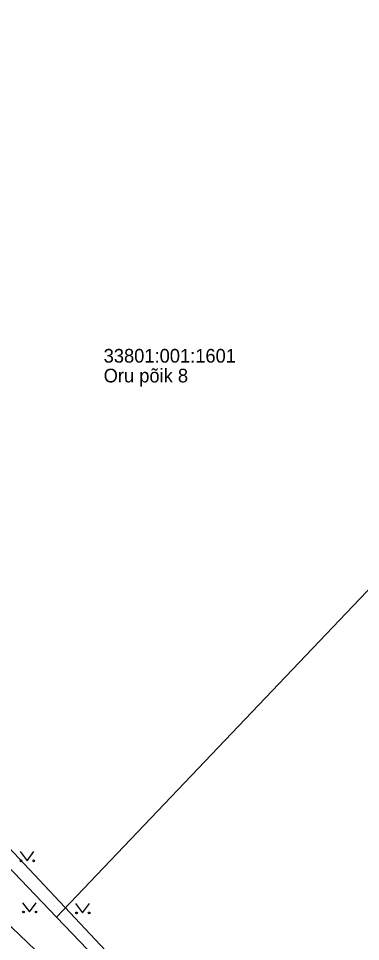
# Model space of a CAD drawing. Extents: x 551623 to 559850, y 6561220 to 6567135.
# Drawn here: x 557256.7 to 557279.2, y 6565702.4 to 6565763.1 of the extents above; entities that cross this region are included whole.
import ezdxf

# ---------------------------------------------------------------- set-up
doc = ezdxf.new("R2010")
doc.units = 0
for name, color, linetype in [('HALJASTUS', 7, 'Continuous'), ('MOOTPIIR', 7, 'Continuous'), ('PIIR', 7, 'Continuous'), ('TEE', 7, 'Continuous')]:
    doc.layers.add(name, color=color, linetype=linetype)

msp = doc.modelspace()

# ---------------------------------------------------------------- linework, layer by layer
at = {"layer": 'HALJASTUS'}
for p, q in [((557256.765, 6565708.315), (557257.228, 6565707.709)), ((557257.228, 6565707.709), (557257.674, 6565708.315)), ((557256.922, 6565704.955), (557257.386, 6565704.349)), ((557257.386, 6565704.349), (557257.831, 6565704.955)), ((557260.413, 6565704.896), (557260.877, 6565704.289)), ((557260.877, 6565704.289), (557261.322, 6565704.896))]:
    msp.add_line(p, q, dxfattribs=at)
for centre in [(557256.827, 6565707.709), (557257.656, 6565707.709), (557256.985, 6565704.349), (557257.813, 6565704.349), (557260.476, 6565704.289), (557261.304, 6565704.289)]:
    msp.add_circle(centre, 0.055, dxfattribs=at)
at = {"layer": 'MOOTPIIR'}
msp.add_lwpolyline([(557267.75, 6565696.103), (557253.992, 6565710.741), (557240.703, 6565725.902), (557240.742, 6565730.763), (557235.496, 6565736.833), (557233.312, 6565742.026), (557228.32, 6565738.835), (557221.569, 6565734.169), (557220.875, 6565732.471), (557221.922, 6565730.168), (557229.925, 6565722.375), (557234.091, 6565717.129), (557245.23, 6565705.337), (557245.71, 6565705.182), (557249.523, 6565700.727)], dxfattribs=at)
at = {"layer": 'PIIR'}
for points in [[(557321.79, 6565767.85), (557325.14, 6565760.25), (557317.31, 6565750.46), (557309.99, 6565745.61), (557294.14, 6565740.66), (557279.1, 6565724.92), (557259.16, 6565704), (557239.06, 6565725.02), (557240.48, 6565729.5), (557230.16, 6565740.29), (557244.15, 6565752.86), (557247.34, 6565755.72), (557246.61, 6565756.81), (557241.82, 6565760.47), (557229.86, 6565776.66)], [(557243.52, 6565632.96), (557247.16, 6565644.8), (557251.91, 6565654.93), (557261.04, 6565668.36), (557270.34, 6565682.02), (557270.57, 6565689.21), (557268.27, 6565694.5), (557259.16, 6565704), (557279.1, 6565724.92), (557294.14, 6565740.66), (557309.99, 6565745.61), (557317.31, 6565750.46), (557325.14, 6565760.25), (557327.8, 6565754.21), (557332.2, 6565751.03), (557335.38, 6565742.85), (557342.68, 6565718.78), (557343.81, 6565713.57), (557348.97, 6565696.65), (557352.71, 6565684.51), (557359.39, 6565665.68), (557358.74, 6565665.3), (557279.72, 6565619.27)], [(557235.81, 6565635.09), (557239.68, 6565647.67), (557244.92, 6565658.88), (557253.96, 6565672.24), (557262.21, 6565684.68), (557262.54, 6565687.68), (557261.47, 6565690), (557221.04, 6565732.05), (557230.16, 6565740.29), (557240.48, 6565729.5), (557239.06, 6565725.02), (557259.16, 6565704), (557268.27, 6565694.5), (557270.57, 6565689.21), (557270.34, 6565682.02), (557261.04, 6565668.36), (557251.91, 6565654.93), (557247.16, 6565644.8), (557243.52, 6565632.96)]]:
    msp.add_lwpolyline(points, dxfattribs=at)
at = {"layer": 'TEE'}
msp.add_lwpolyline([(557245.71, 6565705.182), (557247.584, 6565706.582), (557249.267, 6565708.479), (557252.003, 6565707.327), (557265.633, 6565694.322), (557268.301, 6565689.765), (557268.577, 6565684.249), (557266.725, 6565681.019), (557263.662, 6565675.713), (557255.711, 6565666.92), (557250.357, 6565660.24), (557245.577, 6565652.463), (557242.626, 6565646.143), (557239.727, 6565637.23), (557236.245, 6565623.922), (557233.514, 6565609.814)], dxfattribs=at)

# ---------------------------------------------------------------- texts
at = {"layer": 'PIIR'}
for s, p in [('33801:001:1601', (557262.261, 6565740.446)), ('Oru põik 8', (557262.261, 6565739.146))]:
    msp.add_text(s, height=0.9, dxfattribs=at).set_placement(p)

doc.saveas('drawing.dxf')
